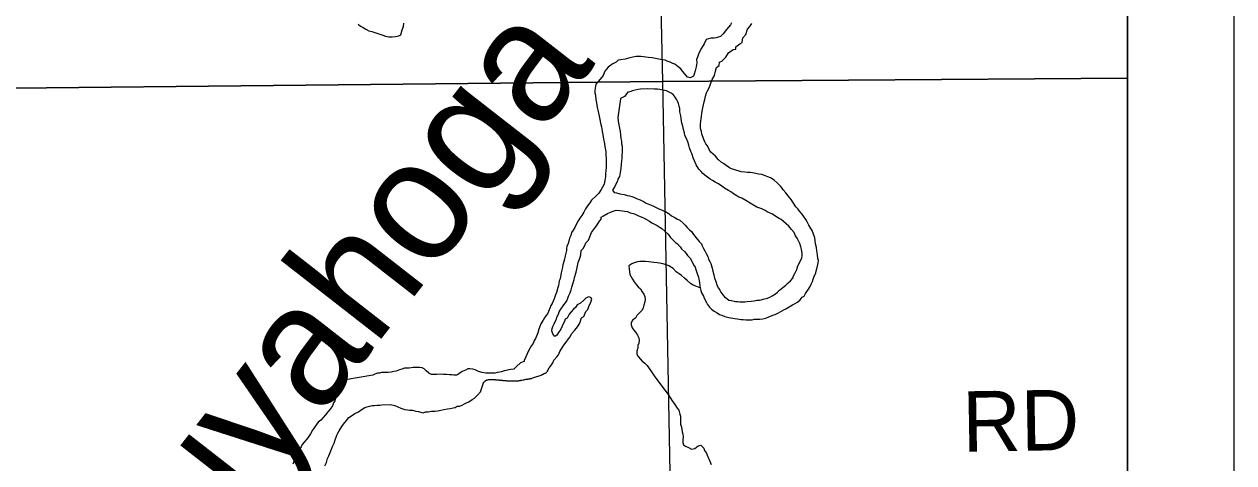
# Model space of a CAD drawing. Extents: x -10.1 to 68, y -9.5 to 29.2.
# Drawn here: x 7.864 to 9, y 18.718 to 19.13 of the extents above; entities that cross this region are included whole.
import ezdxf

# ---------------------------------------------------------------- set-up
doc = ezdxf.new("R2010")
doc.units = 0
for name, color, linetype in [('GM_X_Major_River', 7, 'Continuous'), ('GM_X_Major_River_Text', 7, 'Continuous'), ('GM_X_Minor_River', 7, 'Continuous'), ('GM_X_Section', 7, 'Continuous'), ('GM_X_Township', 7, 'Continuous'), ('GM_X_Township_Road_Text', 7, 'Continuous'), ('SH_Data', 7, 'Continuous')]:
    doc.layers.add(name, color=color, linetype=linetype)

msp = doc.modelspace()

# ---------------------------------------------------------------- linework, layer by layer
at = {"layer": 'GM_X_Major_River'}
for points in [[(8.1776, 19.1297), (8.1799, 19.1278), (8.1822, 19.1263), (8.1849, 19.1249), (8.1876, 19.1234), (8.1903, 19.1227), (8.1979, 19.1202), (8.2006, 19.1191), (8.2033, 19.1184), (8.2064, 19.1177), (8.2094, 19.1178), (8.2128, 19.1179), (8.2158, 19.1187), (8.2177, 19.1195), (8.2188, 19.1241), (8.2202, 19.1272), (8.2205, 19.1306)], [(8.5283, 19.1308), (8.5272, 19.1289), (8.5253, 19.1266), (8.5235, 19.1246), (8.5205, 19.1204), (8.5179, 19.118), (8.5156, 19.1172), (8.5137, 19.1168), (8.5118, 19.1164), (8.5088, 19.1163), (8.5065, 19.1159), (8.5043, 19.1151), (8.5024, 19.1112), (8.5002, 19.107), (8.4977, 19.1024), (8.4962, 19.0986), (8.4955, 19.0963), (8.4956, 19.0932), (8.4949, 19.0894), (8.4942, 19.0856), (8.4932, 19.0825), (8.4924, 19.0806), (8.4894, 19.079), (8.4868, 19.0797), (8.484, 19.0831), (8.4821, 19.0853), (8.4805, 19.0876), (8.4782, 19.0894), (8.4751, 19.092), (8.4732, 19.0927), (8.4705, 19.0938), (8.4678, 19.0949), (8.4659, 19.0956), (8.4632, 19.096), (8.4601, 19.0966), (8.4567, 19.0973), (8.4536, 19.098), (8.4502, 19.0983), (8.4479, 19.0987), (8.4456, 19.099), (8.443, 19.0993), (8.4407, 19.0993), (8.4388, 19.0992), (8.4354, 19.0984), (8.4327, 19.098), (8.4282, 19.0967), (8.4244, 19.0959), (8.4217, 19.0958), (8.4199, 19.0939), (8.4169, 19.0923), (8.415, 19.0911), (8.4124, 19.0891), (8.4094, 19.0853), (8.4076, 19.0814), (8.405, 19.078), (8.4009, 19.0733), (8.4002, 19.0695), (8.3999, 19.0668)], [(8.5906, 18.9562), (8.5886, 18.9581), (8.5843, 18.9648), (8.5816, 18.9682), (8.5792, 18.9712), (8.5769, 18.9738), (8.5757, 18.9756), (8.5741, 18.9775), (8.571, 18.9805), (8.5683, 18.9831), (8.5648, 18.9853), (8.5625, 18.986), (8.5591, 18.9874), (8.5568, 18.9882), (8.5537, 18.9888), (8.5511, 18.9892), (8.548, 18.9899), (8.5457, 18.9902), (8.5431, 18.9901), (8.5408, 18.9905), (8.5373, 18.9908), (8.5354, 18.9915), (8.5281, 18.9936), (8.5262, 18.9947), (8.5231, 18.9969), (8.5208, 18.9988), (8.5185, 18.9999), (8.5158, 19.0025), (8.5131, 19.0054), (8.5111, 19.0073), (8.5088, 19.0092), (8.5072, 19.0118), (8.5056, 19.0152), (8.5041, 19.017), (8.5033, 19.0189), (8.5021, 19.0212), (8.5017, 19.0231), (8.5004, 19.0261), (8.5, 19.0287), (8.4992, 19.0314), (8.4992, 19.0333), (8.4991, 19.0355), (8.4994, 19.0386), (8.4998, 19.0405), (8.5001, 19.0428), (8.5004, 19.0458), (8.5011, 19.0493), (8.5018, 19.0538), (8.5025, 19.0565), (8.5032, 19.0588), (8.5039, 19.0619), (8.5049, 19.0649), (8.5057, 19.0668), (8.5068, 19.0692), (8.5082, 19.0722), (8.5089, 19.0741), (8.51, 19.0776), (8.5122, 19.0814), (8.5133, 19.0853), (8.514, 19.0887), (8.5166, 19.0906), (8.5169, 19.0937), (8.5191, 19.0949), (8.521, 19.0968), (8.5229, 19.0984), (8.5254, 19.1026), (8.5299, 19.1058), (8.5322, 19.1062), (8.5322, 19.1081), (8.5359, 19.1112), (8.5382, 19.1124), (8.5388, 19.1166), (8.5418, 19.1197), (8.5432, 19.1247), (8.5455, 19.1274), (8.5473, 19.1301)], [(8.3999, 19.0668), (8.4, 19.0649), (8.4004, 19.0627), (8.4008, 19.0589), (8.4013, 19.0558), (8.4017, 19.0536), (8.4021, 19.0513), (8.4026, 19.0487), (8.4034, 19.046), (8.4038, 19.043), (8.4047, 19.04), (8.4051, 19.0365), (8.406, 19.0331), (8.4064, 19.0313), (8.4068, 19.0286), (8.4073, 19.026), (8.4077, 19.0237), (8.4081, 19.0214), (8.4085, 19.0191), (8.409, 19.0169), (8.4094, 19.0146), (8.4098, 19.0116), (8.4103, 19.0093), (8.4103, 19.0063), (8.4104, 19.004), (8.4105, 18.9998), (8.4105, 18.9975), (8.4106, 18.9949), (8.4103, 18.9922), (8.4099, 18.9891), (8.41, 18.9865), (8.4093, 18.9827), (8.4086, 18.9792), (8.4072, 18.9765), (8.4057, 18.9742), (8.4035, 18.9708), (8.4012, 18.9684), (8.3968, 18.9642), (8.3953, 18.9618), (8.3931, 18.9588), (8.3912, 18.9561), (8.3894, 18.953), (8.3876, 18.9499), (8.3857, 18.9472), (8.3842, 18.9449), (8.3824, 18.9414), (8.381, 18.9387), (8.3795, 18.936), (8.378, 18.9337), (8.3773, 18.9311), (8.3762, 18.9284), (8.3755, 18.9257), (8.3748, 18.9234), (8.3737, 18.9207), (8.3734, 18.9188), (8.3731, 18.9169), (8.3727, 18.9146), (8.372, 18.9119), (8.371, 18.9074), (8.3699, 18.9035), (8.3692, 18.8997), (8.3682, 18.8959), (8.3675, 18.8925), (8.3672, 18.8902), (8.3664, 18.8883), (8.3661, 18.886), (8.3658, 18.8841), (8.365, 18.8821), (8.364, 18.8776), (8.3629, 18.8753), (8.3618, 18.8714), (8.3597, 18.8672), (8.3586, 18.8653), (8.3578, 18.8634), (8.3553, 18.8576), (8.3538, 18.8557), (8.3527, 18.8538), (8.3512, 18.8514), (8.349, 18.848), (8.3483, 18.8457), (8.3472, 18.843), (8.3462, 18.8396), (8.3451, 18.8365), (8.344, 18.8342), (8.3429, 18.8323), (8.3418, 18.8296), (8.3403, 18.8276), (8.3378, 18.8234), (8.3335, 18.8135)], [(8.4798, 19.0503), (8.479, 19.0526), (8.4785, 19.0549), (8.4777, 19.0567), (8.4769, 19.0586), (8.4754, 19.0609), (8.4734, 19.0635), (8.4715, 19.0646), (8.4672, 19.0668), (8.4608, 19.0682), (8.4588, 19.0685), (8.4558, 19.0684), (8.4489, 19.0687), (8.4429, 19.0685), (8.4406, 19.0681), (8.4379, 19.0677), (8.4353, 19.0668), (8.4326, 19.066), (8.4308, 19.0656), (8.4278, 19.0617), (8.4252, 19.0602), (8.424, 19.0598), (8.424, 19.0594)], [(8.424, 19.0594), (8.4214, 19.0418), (8.4218, 19.0384), (8.4223, 19.035), (8.4231, 19.032), (8.4236, 19.0286), (8.424, 19.0256), (8.4244, 19.0221), (8.4249, 19.0195), (8.4249, 19.0172), (8.4254, 19.0149), (8.4254, 19.013), (8.4255, 19.0092), (8.4252, 19.0058), (8.4252, 19.0035), (8.4249, 19.0016), (8.4246, 18.9978), (8.4243, 18.9944), (8.4239, 18.9921), (8.4236, 18.9902), (8.4229, 18.9864), (8.4215, 18.9841), (8.4211, 18.9822), (8.42, 18.9799), (8.4186, 18.9772), (8.4164, 18.9737), (8.4179, 18.9715), (8.4202, 18.9711), (8.4233, 18.9701), (8.4275, 18.9694), (8.4305, 18.9687), (8.4324, 18.9684), (8.4347, 18.9676), (8.437, 18.9666), (8.439, 18.9658), (8.4424, 18.9644), (8.4443, 18.9637), (8.4463, 18.9626), (8.4482, 18.9615), (8.4513, 18.96), (8.4543, 18.9589), (8.457, 18.9575), (8.4601, 18.956), (8.4624, 18.9553), (8.4643, 18.9542), (8.4662, 18.9535), (8.4697, 18.9513), (8.472, 18.9494), (8.4751, 18.948), (8.4774, 18.9465), (8.4797, 18.9454), (8.4828, 18.9425), (8.4848, 18.9406), (8.4867, 18.9384), (8.4887, 18.9365), (8.4906, 18.9347), (8.4926, 18.932), (8.4949, 18.929), (8.498, 18.9253), (8.5, 18.9231), (8.5008, 18.9212), (8.502, 18.9189), (8.5032, 18.9167), (8.5044, 18.914), (8.5059, 18.9114), (8.5067, 18.9088), (8.5079, 18.9065), (8.5087, 18.9046), (8.5095, 18.9024), (8.51, 18.9005), (8.5108, 18.8975), (8.5116, 18.8941), (8.5124, 18.891)], [(8.5124, 18.891), (8.5133, 18.8888), (8.5149, 18.8839), (8.5161, 18.8816), (8.5173, 18.8797), (8.5181, 18.8779), (8.52, 18.8752), (8.5216, 18.8734), (8.5239, 18.8719), (8.5258, 18.8704), (8.5281, 18.8701), (8.5319, 18.869), (8.5342, 18.8691), (8.5361, 18.8687), (8.538, 18.8688), (8.5407, 18.8688), (8.543, 18.8689), (8.5468, 18.8694), (8.5494, 18.8698), (8.5521, 18.8702), (8.5544, 18.8703), (8.5562, 18.8707), (8.5581, 18.8711), (8.5619, 18.8723), (8.5642, 18.8732), (8.5664, 18.8743), (8.5694, 18.8763), (8.5713, 18.8779), (8.5732, 18.8798), (8.5765, 18.8822), (8.5792, 18.8845), (8.5814, 18.8865), (8.5836, 18.8884), (8.5859, 18.8911), (8.5866, 18.893), (8.5877, 18.8953), (8.5888, 18.8973), (8.5895, 18.8992), (8.5906, 18.9026), (8.5942, 18.9099), (8.5945, 18.9122), (8.5945, 18.9145), (8.594, 18.9179), (8.5932, 18.9205), (8.5924, 18.9236), (8.5908, 18.9266), (8.59, 18.9284), (8.5884, 18.9307), (8.5872, 18.9337), (8.5845, 18.9367), (8.5822, 18.9397), (8.5795, 18.9419), (8.5771, 18.9441), (8.5748, 18.946), (8.5729, 18.9471), (8.5698, 18.9489), (8.5667, 18.9511), (8.564, 18.9522), (8.5617, 18.9533), (8.5598, 18.9544), (8.5567, 18.9562), (8.5521, 18.9576), (8.549, 18.9595), (8.5459, 18.9613), (8.5417, 18.9639), (8.5379, 18.9661), (8.5352, 18.9672), (8.5332, 18.9683), (8.5302, 18.9701), (8.5282, 18.9716), (8.5255, 18.9734), (8.5217, 18.9756), (8.519, 18.9774), (8.5159, 18.9797), (8.5128, 18.9811), (8.5105, 18.9826), (8.5082, 18.9841), (8.5032, 18.9877), (8.5012, 18.9892), (8.4997, 18.9911), (8.4977, 18.9933), (8.495, 18.9975), (8.4934, 19.0012), (8.4922, 19.0039), (8.4917, 19.0061), (8.4909, 19.008), (8.4901, 19.0099), (8.4889, 19.0133), (8.4881, 19.0159), (8.4873, 19.0189), (8.4857, 19.0227), (8.4845, 19.025), (8.4841, 19.0276), (8.4832, 19.0306), (8.4824, 19.0337), (8.4816, 19.0367), (8.4812, 19.0386), (8.4811, 19.0409), (8.4807, 19.0435), (8.4798, 19.0473), (8.4798, 19.0503)], [(8.3557, 18.8044), (8.3571, 18.8067), (8.3586, 18.8087), (8.3605, 18.8114), (8.3615, 18.814), (8.3641, 18.8171), (8.3656, 18.8191), (8.3671, 18.8221), (8.3693, 18.8256), (8.3708, 18.8279), (8.373, 18.831), (8.3752, 18.8341), (8.3767, 18.836), (8.3781, 18.8387), (8.3811, 18.8422), (8.3837, 18.8453), (8.3859, 18.8488), (8.3873, 18.8537), (8.3896, 18.8549), (8.3914, 18.8595), (8.3933, 18.8615), (8.3943, 18.8642), (8.3961, 18.8684), (8.3969, 18.8711), (8.396, 18.8729), (8.3938, 18.8733), (8.3915, 18.8721), (8.3893, 18.8701), (8.3863, 18.8674), (8.3833, 18.8658), (8.3818, 18.8635), (8.3799, 18.8619), (8.3777, 18.8592), (8.3758, 18.8573), (8.374, 18.8535), (8.3721, 18.8523), (8.3714, 18.8504), (8.37, 18.848), (8.3692, 18.8458), (8.3678, 18.8431), (8.3656, 18.84), (8.3641, 18.8373), (8.3622, 18.8361), (8.3603, 18.8387), (8.3594, 18.8414), (8.3598, 18.8436), (8.3605, 18.8456), (8.3616, 18.8482), (8.3627, 18.8502), (8.3638, 18.8525), (8.3641, 18.8544), (8.3656, 18.8571), (8.3663, 18.8594), (8.3678, 18.8617), (8.3696, 18.864), (8.3707, 18.8659), (8.3722, 18.8679), (8.3737, 18.8698), (8.3744, 18.8721), (8.3751, 18.874), (8.3766, 18.8771), (8.3776, 18.8801), (8.3784, 18.8824), (8.3794, 18.8866), (8.3805, 18.8897), (8.3808, 18.8916), (8.3822, 18.8966), (8.3829, 18.8993), (8.3836, 18.9027), (8.3843, 18.9057), (8.3854, 18.9088), (8.3861, 18.9107), (8.3868, 18.913), (8.3871, 18.9168), (8.389, 18.9188), (8.3904, 18.9218), (8.3915, 18.9241), (8.3938, 18.9268), (8.3952, 18.9299), (8.3967, 18.9338), (8.3985, 18.9365), (8.4004, 18.9388), (8.4022, 18.9411), (8.4044, 18.9446), (8.4059, 18.9465), (8.4059, 18.9484), (8.4081, 18.9496), (8.4119, 18.9516), (8.4145, 18.9531), (8.4171, 18.954), (8.4198, 18.9548), (8.4232, 18.9545), (8.4259, 18.9542), (8.4278, 18.9538), (8.4305, 18.9535), (8.4332, 18.9524), (8.4362, 18.9517), (8.4389, 18.9503), (8.4408, 18.9495), (8.4435, 18.9485), (8.4462, 18.9474)], [(8.4462, 18.9474), (8.4512, 18.9444), (8.4535, 18.943), (8.4566, 18.9415), (8.4585, 18.9404), (8.4604, 18.9393), (8.4628, 18.9375), (8.4659, 18.9349), (8.4686, 18.9323), (8.4709, 18.9293), (8.4733, 18.9267), (8.4756, 18.9244), (8.4775, 18.9233), (8.4799, 18.9204), (8.4814, 18.9185), (8.4841, 18.9159), (8.4857, 18.914), (8.4869, 18.9121), (8.4896, 18.9095), (8.4924, 18.9035), (8.494, 18.9013), (8.4948, 18.899), (8.4952, 18.8971), (8.4964, 18.8945), (8.4972, 18.8918), (8.4976, 18.89), (8.4981, 18.8869), (8.4985, 18.8839), (8.4989, 18.882), (8.4994, 18.8794), (8.5002, 18.8771), (8.5018, 18.8741), (8.5026, 18.8722), (8.5046, 18.8681), (8.5057, 18.8662), (8.5077, 18.8636), (8.5093, 18.8617), (8.512, 18.8599), (8.5147, 18.8584), (8.517, 18.8569), (8.5193, 18.8562), (8.522, 18.8551), (8.5258, 18.8541), (8.5277, 18.8537), (8.5296, 18.8534), (8.5315, 18.8531), (8.5334, 18.8527), (8.5353, 18.8524), (8.5372, 18.8521), (8.5391, 18.8521), (8.5418, 18.8518), (8.5445, 18.8518), (8.5475, 18.8519), (8.5494, 18.8523), (8.5524, 18.8524), (8.5547, 18.8524), (8.5578, 18.8529), (8.5604, 18.8533), (8.5634, 18.8545), (8.5672, 18.8561), (8.5691, 18.8569), (8.5717, 18.8581), (8.5751, 18.8601), (8.5774, 18.8613), (8.5793, 18.8621), (8.5823, 18.864), (8.5856, 18.866), (8.5879, 18.8672), (8.5901, 18.8684), (8.5928, 18.8707), (8.5946, 18.8731), (8.5965, 18.8742), (8.5976, 18.8765), (8.5998, 18.8796), (8.602, 18.8831), (8.6035, 18.8858), (8.6042, 18.8877), (8.6049, 18.89), (8.606, 18.8927), (8.6074, 18.8958), (8.6078, 18.8977), (8.6085, 18.8996), (8.6095, 18.9049), (8.6099, 18.9076), (8.6094, 18.9095), (8.609, 18.9129), (8.6085, 18.9167), (8.6081, 18.9197), (8.6072, 18.9231), (8.6068, 18.9261), (8.6064, 18.9288), (8.6051, 18.9322), (8.6039, 18.9356), (8.6028, 18.9375), (8.6008, 18.9408), (8.5992, 18.9438), (8.598, 18.9461), (8.5957, 18.9491), (8.5945, 18.951), (8.5925, 18.9536), (8.5906, 18.9562)], [(8.3335, 18.8135), (8.3334, 18.8127), (8.33, 18.8115), (8.3263, 18.808), (8.3237, 18.8056), (8.321, 18.8052), (8.3191, 18.8048), (8.3165, 18.8043), (8.3146, 18.8039), (8.3123, 18.8031), (8.3104, 18.8027), (8.3082, 18.8022), (8.3059, 18.8018), (8.3025, 18.8017), (8.3002, 18.8017), (8.2975, 18.8016), (8.2941, 18.8023), (8.2906, 18.8034), (8.2876, 18.8048), (8.2853, 18.8055), (8.2826, 18.8059), (8.2807, 18.8058), (8.2784, 18.8046), (8.2754, 18.8034), (8.272, 18.8011), (8.2702, 18.7999), (8.2675, 18.7998), (8.2656, 18.8002), (8.2633, 18.8001), (8.2606, 18.8005), (8.2576, 18.8004), (8.2557, 18.8007), (8.2515, 18.8006), (8.2496, 18.8006), (8.2466, 18.8005), (8.2439, 18.8016), (8.2416, 18.8038), (8.2396, 18.8057), (8.2377, 18.8068), (8.2354, 18.8071), (8.232, 18.8071), (8.2293, 18.807), (8.2255, 18.8065), (8.221, 18.8064), (8.2187, 18.8056), (8.2164, 18.8048), (8.2134, 18.8036), (8.2111, 18.8032), (8.2085, 18.8027), (8.2058, 18.8023), (8.2032, 18.8022), (8.1994, 18.8022), (8.1975, 18.8017), (8.1956, 18.8017), (8.1933, 18.8009), (8.1914, 18.7997), (8.1639, 18.7952)], [(8.3426, 18.7977), (8.3494, 18.8), (8.3498, 18.8001), (8.3501, 18.8003), (8.3505, 18.8005), (8.3506, 18.8005), (8.3508, 18.8006), (8.3509, 18.8006), (8.3511, 18.8008), (8.3514, 18.8008), (8.3516, 18.8009), (8.3519, 18.8011), (8.3521, 18.8013), (8.3524, 18.8013), (8.3525, 18.8014), (8.3529, 18.8016), (8.353, 18.8016), (8.3535, 18.8017), (8.3537, 18.8019), (8.3538, 18.8021), (8.354, 18.8021), (8.3545, 18.8024), (8.3548, 18.8029), (8.3553, 18.8035), (8.3554, 18.8038), (8.3553, 18.8035), (8.3557, 18.8044)], [(8.1639, 18.7952), (8.1563, 18.778), (8.1556, 18.7757), (8.1545, 18.7738), (8.1535, 18.7711), (8.1513, 18.768), (8.149, 18.7653), (8.1468, 18.7626), (8.1446, 18.7602), (8.1424, 18.7575), (8.1401, 18.7556), (8.1386, 18.7536), (8.1364, 18.7505), (8.1346, 18.7482), (8.1328, 18.7447), (8.1302, 18.7409), (8.125, 18.7347), (8.1239, 18.7324), (8.1224, 18.73), (8.121, 18.7281), (8.1202, 18.7262), (8.1195, 18.7239), (8.1184, 18.722), (8.1174, 18.7193), (8.1163, 18.7162)], [(8.1464, 18.7146), (8.1478, 18.7177), (8.1489, 18.7215), (8.15, 18.7242), (8.1514, 18.7273), (8.1525, 18.7303), (8.1536, 18.733), (8.155, 18.7361), (8.1561, 18.7392), (8.1568, 18.7415), (8.1575, 18.7434), (8.1586, 18.7453), (8.1597, 18.7476), (8.1623, 18.7515), (8.1638, 18.7538), (8.1667, 18.7573), (8.1689, 18.76), (8.1723, 18.7624), (8.1746, 18.7639), (8.1779, 18.7655), (8.1813, 18.7679), (8.1839, 18.7695), (8.1881, 18.7707), (8.1908, 18.7712), (8.193, 18.7712), (8.1953, 18.7716), (8.198, 18.7717), (8.1999, 18.7721), (8.2078, 18.7723), (8.2121, 18.7713), (8.2147, 18.7702), (8.2178, 18.7687), (8.2213, 18.7677), (8.2239, 18.7674), (8.2259, 18.767), (8.2285, 18.7671), (8.2316, 18.766), (8.2343, 18.7657), (8.2362, 18.765), (8.2385, 18.7646), (8.2407, 18.7654), (8.2434, 18.7655), (8.2464, 18.766), (8.2495, 18.766), (8.2521, 18.7665), (8.2552, 18.7669), (8.2582, 18.7677), (8.2616, 18.7682), (8.2639, 18.7686), (8.2669, 18.7691), (8.2688, 18.7695), (8.2707, 18.7707), (8.2729, 18.7707), (8.2752, 18.7716), (8.2775, 18.7728), (8.2793, 18.7739), (8.2816, 18.7747), (8.2846, 18.7771), (8.2869, 18.7783), (8.2898, 18.781), (8.2924, 18.7841), (8.2956, 18.7935)], [(8.2956, 18.7935), (8.2958, 18.7934), (8.2963, 18.7938), (8.2966, 18.7939), (8.2969, 18.7943), (8.2971, 18.7946), (8.2972, 18.7947), (8.2974, 18.7949), (8.2976, 18.7951), (8.2977, 18.7951), (8.2979, 18.7952), (8.2984, 18.7952), (8.2987, 18.7954), (8.299, 18.7955), (8.2995, 18.7955), (8.3, 18.7957), (8.3004, 18.7957), (8.3009, 18.7957), (8.3014, 18.7959), (8.3019, 18.7959), (8.3022, 18.7959), (8.3027, 18.7959), (8.303, 18.7959), (8.3035, 18.7959), (8.304, 18.7959), (8.3043, 18.7959), (8.3048, 18.7959), (8.3051, 18.7957), (8.3054, 18.7957), (8.3057, 18.7957), (8.306, 18.7957), (8.3064, 18.7957), (8.3067, 18.7955), (8.307, 18.7955), (8.3075, 18.7955), (8.3076, 18.7955), (8.308, 18.7955), (8.3084, 18.7955), (8.3088, 18.7954), (8.3092, 18.7954), (8.3097, 18.7954), (8.31, 18.7954), (8.3103, 18.7952), (8.3107, 18.7952), (8.3111, 18.7951), (8.3113, 18.7952), (8.3116, 18.7951), (8.3119, 18.7951), (8.3124, 18.7951), (8.3127, 18.7951), (8.3132, 18.7951), (8.3135, 18.7949), (8.3137, 18.7949), (8.314, 18.7949), (8.3143, 18.7949), (8.3147, 18.7949), (8.315, 18.7947), (8.3155, 18.7947), (8.3158, 18.7947), (8.3163, 18.7947), (8.3167, 18.7947), (8.3172, 18.7946), (8.3175, 18.7946), (8.318, 18.7946), (8.3183, 18.7946), (8.3188, 18.7946), (8.3191, 18.7946), (8.3198, 18.7946), (8.3201, 18.7946), (8.3206, 18.7946), (8.3212, 18.7946), (8.3217, 18.7946), (8.3222, 18.7946), (8.3228, 18.7944), (8.3233, 18.7944), (8.3238, 18.7944), (8.3241, 18.7944), (8.3246, 18.7944), (8.3251, 18.7944), (8.3255, 18.7944), (8.3259, 18.7944), (8.3263, 18.7944), (8.3266, 18.7944), (8.3271, 18.7944), (8.3274, 18.7946), (8.3279, 18.7946), (8.3284, 18.7946), (8.3289, 18.7947)], [(8.3289, 18.7947), (8.3292, 18.7947), (8.3295, 18.7949), (8.33, 18.7949), (8.3305, 18.795), (8.3308, 18.795), (8.3313, 18.7952), (8.3327, 18.7954), (8.3332, 18.7955), (8.3337, 18.7957), (8.3342, 18.7957), (8.3345, 18.7958), (8.335, 18.796), (8.3353, 18.796), (8.3354, 18.796), (8.3356, 18.796), (8.3358, 18.796), (8.3359, 18.796), (8.3361, 18.7962), (8.3364, 18.7962), (8.3367, 18.7962), (8.337, 18.7962), (8.3374, 18.7963), (8.3377, 18.7963), (8.3382, 18.7963), (8.3385, 18.7965), (8.3388, 18.7965), (8.3391, 18.7966), (8.3394, 18.7966), (8.3398, 18.7968), (8.3401, 18.7968), (8.3404, 18.7968), (8.3406, 18.7968), (8.3407, 18.797), (8.3426, 18.7977)]]:
    msp.add_lwpolyline(points, dxfattribs=at)
at = {"layer": 'GM_X_Minor_River'}
for points in [[(8.4989, 18.882), (8.4921, 18.8845), (8.4898, 18.886), (8.4867, 18.8887), (8.4841, 18.8909), (8.4814, 18.8935), (8.4791, 18.895), (8.4764, 18.8969), (8.4733, 18.8999), (8.4695, 18.9025), (8.4672, 18.9036), (8.4638, 18.9043), (8.4607, 18.905), (8.4585, 18.9054), (8.4554, 18.9057), (8.4528, 18.9061), (8.4505, 18.9064), (8.4474, 18.9067), (8.4421, 18.9067), (8.4399, 18.9063), (8.4368, 18.9055), (8.4346, 18.9043), (8.4319, 18.9024), (8.432, 18.8993), (8.4324, 18.8971), (8.4328, 18.8944), (8.434, 18.8921), (8.4351, 18.8899), (8.4367, 18.8876), (8.4386, 18.885), (8.4405, 18.8827), (8.4428, 18.8809), (8.4444, 18.8782), (8.4459, 18.876), (8.4467, 18.8737), (8.4471, 18.871), (8.4468, 18.8688), (8.446, 18.8657), (8.4453, 18.863), (8.4442, 18.8608), (8.4393, 18.8558), (8.4382, 18.8535), (8.4356, 18.8519), (8.4341, 18.8492), (8.4341, 18.847), (8.4349, 18.8443), (8.4365, 18.8421), (8.4384, 18.8398), (8.4399, 18.8375), (8.4411, 18.8349), (8.4415, 18.8326), (8.4412, 18.83), (8.4404, 18.8277), (8.4401, 18.8254), (8.4394, 18.8223), (8.4394, 18.8197), (8.4406, 18.8174), (8.4444, 18.8129), (8.4467, 18.8111), (8.449, 18.8088), (8.4509, 18.8062), (8.4525, 18.8039), (8.4555, 18.7992)], [(8.4555, 18.7992), (8.4694, 18.7809), (8.4726, 18.7757), (8.475, 18.7723), (8.4773, 18.7689), (8.4789, 18.767), (8.4797, 18.7633), (8.4802, 18.7614), (8.4803, 18.7568), (8.4803, 18.7538), (8.4812, 18.7511), (8.4816, 18.7488), (8.482, 18.7466), (8.4824, 18.7443), (8.4829, 18.742), (8.4826, 18.739), (8.4826, 18.7367), (8.4831, 18.7344), (8.485, 18.7333), (8.4877, 18.7319), (8.4908, 18.7304), (8.4938, 18.7309), (8.4968, 18.7336), (8.4994, 18.734), (8.5022, 18.7314), (8.503, 18.7292), (8.5049, 18.7265), (8.5054, 18.7247), (8.5062, 18.7224), (8.5073, 18.7205), (8.509, 18.716)]]:
    msp.add_lwpolyline(points, dxfattribs=at)
at = {"layer": 'GM_X_Section'}
for p, q in [((8.9, 19.0789), (8.9, 20.2072)), ((8.9, 18.0173), (8.9, 19.0789))]:
    msp.add_line(p, q, dxfattribs=at)
for points in [[(7.4845, 20.1996), (8.4385, 20.206), (8.4635, 19.0757), (7.4884, 19.0658)], [(8.4635, 19.0757), (8.4834, 18.0059), (7.5119, 17.9844), (7.4884, 19.0658)]]:
    msp.add_lwpolyline(points, close=True, dxfattribs=at)
for points in [[(8.9, 20.2072), (8.4385, 20.206), (8.4635, 19.0757), (8.9, 19.0789)], [(8.9, 19.0789), (8.4635, 19.0757), (8.4834, 18.0059), (8.9, 18.0173)]]:
    msp.add_lwpolyline(points, dxfattribs=at)
at = {"layer": 'GM_X_Township'}
msp.add_lwpolyline([(8.9, 16.8967), (8.9, 20.9), (6.49, 20.9)], dxfattribs=at)
at = {"layer": 'SH_Data'}
for p, q in [((9, 21), (9, 14)), ((8.9, 20.9), (8.9, 14.1))]:
    msp.add_line(p, q, dxfattribs=at)

# ---------------------------------------------------------------- texts
at = {"layer": 'GM_X_Major_River_Text'}
msp.add_text('Cuyahoga', height=0.11371, rotation=52.0653, dxfattribs=at).set_placement((7.9746, 18.5457))
at = {"layer": 'GM_X_Township_Road_Text'}
msp.add_text('RD', height=0.05682, rotation=0.9872, dxfattribs=at).set_placement((8.7455, 18.7278))

doc.saveas('drawing.dxf')
